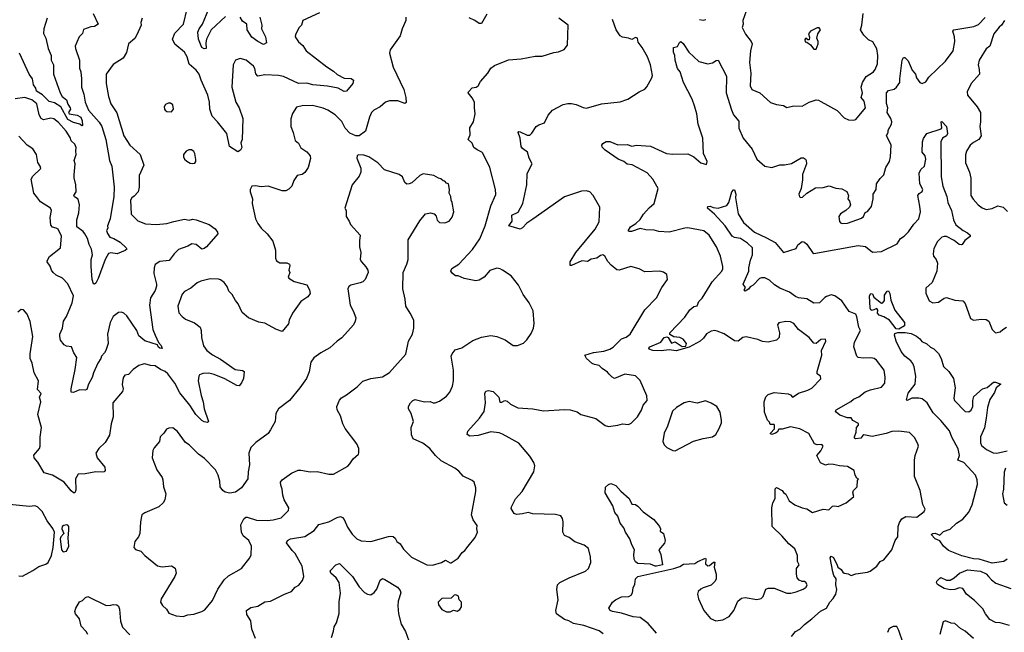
# Model space of a CAD drawing. Extents: x 1690054 to 1842981, y 782881 to 914114.
# Tile 483 of 656: x 1801122 to 1809570, y 824807 to 830062. Entities that reach past the tile are written whole.
import ezdxf

# ---------------------------------------------------------------- set-up
doc = ezdxf.new("R2010")
doc.units = 0

msp = doc.modelspace()

# ---------------------------------------------------------------- linework, layer by layer
at = {"layer": '0CON10XD'}
for points in [[(1803695, 830122.5), (1803552.5, 830055), (1803540, 830015), (1803520, 829995), (1803488, 829935), (1803486, 829915), (1803515, 829874), (1803551.7, 829841.7), (1803578.8, 829795), (1803757.6, 829657.6), (1803815, 829620.8), (1803845, 829592.5), (1803905, 829560.9), (1803966.7, 829556.7), (1803986.7, 829545), (1803980.8, 829515), (1803925, 829450), (1803905, 829445.8), (1803855, 829475.7), (1803763.2, 829493.2), (1803637.6, 829502.4), (1803585, 829517.6), (1803515, 829516), (1803385, 829575.9), (1803343.3, 829585), (1803225, 829589.1), (1803165, 829578), (1803147.4, 829597.4), (1803140.6, 829645), (1803128, 829665), (1803065, 829715.7), (1803015, 829730), (1802974.2, 829715.8), (1802954.2, 829675), (1802941.1, 829485), (1802977.5, 829355), (1803004.3, 829305), (1803035.7, 829215), (1803030, 829035), (1803020, 829005), (1803027, 828967), (1803015.9, 828944.1), (1802995, 828930), (1802922.5, 828975), (1802898, 829085), (1802820, 829185), (1802772.5, 829235), (1802753.3, 829295), (1802750, 829355), (1802736.1, 829415), (1802678.8, 829545), (1802662.9, 829595), (1802635, 829630), (1802575, 829680), (1802558.9, 829745), (1802537.1, 829785), (1802453, 829853), (1802433.8, 829895), (1802454.4, 829945.6), (1802526.9, 830025), (1802558, 830155)], [(1802888.8, 830091.2), (1802763.8, 829975), (1802723.5, 829895), (1802718.6, 829865), (1802722.5, 829815), (1802705, 829812), (1802684.2, 829825), (1802655.6, 829895), (1802651.5, 829955), (1802661.8, 829985), (1802691.8, 830025), (1802743.6, 830155)], [(1807354.3, 830135), (1807325.7, 830055), (1807330, 830025), (1807320, 829995), (1807348.3, 829938.3), (1807398, 829875), (1807407.1, 829855), (1807392.7, 829795), (1807382.5, 829695), (1807394.4, 829605), (1807389.4, 829495), (1807404.5, 829464.5), (1807473.3, 829435), (1807565, 829352), (1807615, 829335.8), (1807675, 829326.2), (1807705, 829310), (1807765, 829324), (1807835, 829321.2), (1807895, 829356.2), (1807955, 829374), (1807975, 829372.5), (1807995, 829361.2), (1808135, 829283.3), (1808195, 829221.2), (1808233.9, 829203.9), (1808275, 829200), (1808295, 829206.7), (1808377.5, 829305), (1808366.7, 829365), (1808342.9, 829395), (1808353.3, 829435), (1808341.2, 829485), (1808354, 829525), (1808384.4, 829575), (1808447.1, 829615), (1808462.2, 829635), (1808481.2, 829685), (1808485.3, 829755), (1808475, 829811.2), (1808441.7, 829871.7), (1808405, 829890), (1808365, 829928.8), (1808335.8, 829975), (1808346.9, 830015), (1808358.9, 830115)], [(1801752, 830115), (1801796.2, 830025), (1801765, 830004), (1801732.5, 830002.5), (1801670.9, 829979.1), (1801660, 829945), (1801632.9, 829915), (1801611.5, 829868.5), (1801599.4, 829835), (1801600, 829815), (1801634.6, 829715), (1801635.4, 829645.4), (1801647.9, 829615), (1801653.1, 829555), (1801653.8, 829485), (1801673.1, 829425), (1801684.6, 829355), (1801713.8, 829285), (1801805, 829182.9), (1801827.1, 829145), (1801861.4, 829035), (1801893.3, 828855), (1801913.8, 828805), (1801932.6, 828625), (1801929.1, 828545), (1801898.9, 828355), (1801876.9, 828295), (1801877.5, 828275), (1801866.8, 828255), (1801875, 828227.9), (1801895, 828196.6), (1801931.1, 828185), (1801982.9, 828155), (1802036.2, 828105), (1802040, 828095), (1802027.9, 828082.1), (1801957.5, 828055), (1801905, 828061.8), (1801884, 828056), (1801856.2, 828005), (1801796.7, 827843.3), (1801775, 827803.3), (1801765, 827792.5), (1801755, 827797.5), (1801742.7, 827835), (1801734.4, 827945), (1801734.3, 828005), (1801746, 828045), (1801736.9, 828095), (1801717.5, 828135), (1801703.6, 828185), (1801682.3, 828225), (1801665.9, 828245), (1801613.4, 828285), (1801611.2, 828345), (1801628.9, 828405), (1801634.6, 828475), (1801625, 828522.2), (1801592.5, 828542.5), (1801587.5, 828555), (1801606.9, 828585), (1801604.4, 828645.6), (1801590, 828705), (1801590.5, 828730.5), (1801597.4, 828825), (1801589.4, 828855), (1801607.9, 828905), (1801603.1, 828935), (1801606.4, 828965), (1801593.8, 828993.8), (1801565, 829024), (1801555, 829052.5), (1801521.9, 829105), (1801455, 829179.4), (1801415, 829211.9), (1801388.5, 829218.5), (1801325, 829204.4), (1801306.1, 829216.1), (1801289.6, 829245), (1801269.8, 829339.8), (1801225.3, 829375.3), (1801165, 829394.4), (1801084.6, 829384.6)], [(1804434, 830085), (1804436, 830055), (1804402.5, 829985), (1804385.9, 829924.1), (1804300, 829805), (1804293.8, 829775), (1804326.2, 829655), (1804418.1, 829465), (1804435.9, 829394.1), (1804438.3, 829351.7), (1804425, 829344), (1804365, 829367.5), (1804295, 829367.5), (1804260, 829355), (1804215, 829316), (1804160, 829285), (1804140, 829265), (1804122.5, 829225), (1804089.4, 829105), (1804035, 829065.4), (1804005, 829066.2), (1803955, 829090), (1803915, 829132.2), (1803885, 829188.9), (1803829.2, 829245), (1803765, 829287.1), (1803725, 829304), (1803635, 829326.2), (1803545, 829323.8), (1803497, 829313), (1803462.3, 829257.7), (1803447.7, 829212.3), (1803449.2, 829145), (1803469.2, 829095), (1803485, 829027.5), (1803513, 829003), (1803535, 828964.2), (1803585, 828930), (1803614.4, 828895), (1803618.5, 828871.5), (1803595.8, 828795), (1803568.3, 828751.7), (1803545, 828735.8), (1803503.8, 828725), (1803475, 828682.5), (1803456.7, 828635), (1803431.7, 828608.3), (1803405.6, 828594.4), (1803375, 828594.3), (1803255, 828633.3), (1803195, 828627.5), (1803143.8, 828636.2), (1803112.5, 828635), (1803100, 828605), (1803098.8, 828585), (1803120, 828525), (1803116.7, 828485), (1803144.4, 828354.4), (1803164.3, 828315), (1803194.2, 828275), (1803246.6, 828226.6), (1803295, 828163.3), (1803316.7, 828085), (1803316.1, 828016.1), (1803326.2, 827995), (1803355, 827976), (1803415, 827977.1), (1803438, 827965), (1803441.2, 827955), (1803430, 827915), (1803440, 827895), (1803426.2, 827855), (1803430, 827845), (1803475.7, 827815.7), (1803585, 827786.7), (1803608.8, 827745), (1803613.3, 827715), (1803593.3, 827685), (1803535, 827646.2), (1803464, 827545), (1803434.2, 827485), (1803427, 827453), (1803375, 827386.7), (1803325, 827404), (1803225, 827459.2), (1803175, 827468), (1803084.2, 827504.2), (1803031.2, 827551.2), (1802995.8, 827625), (1802974.6, 827654.6), (1802944.5, 827704.5), (1802915.7, 827735), (1802901.4, 827775), (1802875, 827808), (1802845, 827830.8), (1802826.8, 827836.8), (1802755, 827839.2), (1802675, 827820), (1802645, 827804), (1802589.7, 827760.3), (1802535, 827730), (1802515, 827707.5), (1802480, 827605), (1802488.3, 827548.3), (1802516.1, 827516.1), (1802545, 827494), (1802622.3, 827462.3), (1802670, 827425), (1802680, 827395), (1802682, 827335), (1802699.2, 827265), (1802727.5, 827225), (1802775, 827188.9), (1802845, 827151.4), (1802971.7, 827061.7), (1803034.2, 827054.2), (1803048, 827045), (1803041.1, 826985), (1803025, 826946.2), (1803005, 826921.2), (1802985.8, 826925.8), (1802882.5, 826982.5), (1802789.3, 827019.3), (1802745, 827029.5), (1802692, 827028), (1802665, 827017.1), (1802657.8, 827005), (1802653.4, 826965), (1802677.8, 826837.8), (1802696.4, 826785), (1802703.5, 826725), (1802739.2, 826625), (1802741.2, 826615), (1802732, 826608), (1802705, 826612.2), (1802685, 826622.9), (1802631.9, 826675), (1802581.9, 826755), (1802495, 826862.9), (1802451.9, 826945), (1802393.7, 827023.7), (1802369.4, 827045), (1802330.9, 827060.9), (1802285, 827094.5), (1802245, 827096.4), (1802195, 827111.1), (1802181.1, 827108.9), (1802143.3, 827095), (1802095, 827062.5), (1802055, 827018.8), (1802025, 827012), (1802012.7, 826997.3), (1802007.1, 826975), (1802001.7, 826931.7), (1802010.6, 826895), (1802005, 826874), (1801920.8, 826775), (1801922.9, 826655), (1801906.9, 826595), (1801892, 826498), (1801855.6, 826435), (1801800, 826385), (1801775.8, 826345), (1801787.5, 826305), (1801851.2, 826225), (1801855.9, 826194.1), (1801845.9, 826184.1), (1801829.5, 826180.5), (1801774.3, 826184.3), (1801685, 826167.5), (1801625, 826163.3), (1801601.9, 826125), (1801604.1, 826025.9), (1801595, 826003.3), (1801585, 826003.3), (1801565, 826021.2), (1801504.2, 826095), (1801405, 826155.6), (1801333.3, 826175), (1801276.6, 826266.6), (1801245, 826303.3), (1801243, 826327), (1801292, 826385), (1801299.2, 826405), (1801297.5, 826482.5), (1801308.1, 826565), (1801279.2, 826675), (1801304, 826785), (1801292.5, 826825), (1801307.5, 826855), (1801275, 826890), (1801283.3, 826965), (1801245, 827033.3), (1801228.1, 827115), (1801212.9, 827155), (1801212.9, 827195), (1801235.6, 827345), (1801212.3, 827472.3), (1801185.8, 827535.8), (1801155, 827572.5), (1801135, 827576.7), (1801106.2, 827555)], [(1802172.5, 830075), (1802162.7, 830037.3), (1802164.2, 830015), (1802128.3, 829931.7), (1802108.7, 829901.3), (1802056.2, 829855), (1802037.6, 829782.4), (1802008.8, 829731.2), (1801925, 829678), (1801862.9, 829595), (1801862.9, 829515), (1801883.1, 829405), (1801905, 829340), (1801955, 829263.3), (1802014.5, 829065), (1802067.6, 828987.6), (1802155.5, 828905.5), (1802188.1, 828815), (1802147.1, 828725), (1802147.1, 828625), (1802139.2, 828585), (1802105, 828548), (1802084.2, 828535), (1802072.5, 828515), (1802078.8, 828395), (1802135, 828337.5), (1802201.7, 828311.7), (1802295, 828304.4), (1802385, 828313.3), (1802445, 828330.6), (1802535, 828350), (1802575, 828343.8), (1802605, 828350), (1802635, 828346.2), (1802746.7, 828305), (1802798.7, 828268.7), (1802819.4, 828239.4), (1802822.5, 828225), (1802725.8, 828115), (1802705, 828100.9), (1802683.8, 828095), (1802634.8, 828134.8), (1802600.3, 828139.7), (1802565, 828120.4), (1802485, 828091.4), (1802446.6, 828053.4), (1802403.2, 827996.8), (1802325, 827988.1), (1802285, 827961.2), (1802274.5, 827935), (1802272.1, 827885), (1802297.1, 827795), (1802296.4, 827776.4), (1802285, 827739.2), (1802243, 827677), (1802237.1, 827615), (1802264.3, 827405), (1802285.8, 827355), (1802312, 827292), (1802335, 827268.8), (1802345, 827243.3), (1802323.8, 827245), (1802311.2, 827255), (1802303.6, 827273.6), (1802195, 827307.5), (1802145, 827351.2), (1802128.1, 827395), (1802041.7, 827521.7), (1802015, 827546.2), (1801995, 827553.3), (1801970.5, 827549.5), (1801924.5, 827515.5), (1801899.2, 827465), (1801875.6, 827365), (1801880, 827285), (1801861.4, 827225), (1801850.8, 827205), (1801823, 827177), (1801818.1, 827155), (1801792.2, 827115), (1801755, 827032.5), (1801745, 826992.5), (1801711.2, 826935), (1801698.8, 826891.2), (1801685, 826883.3), (1801635, 826888), (1801585, 826863.8), (1801565, 826867.5), (1801562.5, 826895), (1801598, 827062), (1801613.8, 827165), (1801588, 827205), (1801566.2, 827255), (1801525, 827261.2), (1801505, 827273.3), (1801473, 827313), (1801467.5, 827345), (1801467.5, 827365), (1801488.6, 827415), (1801499.4, 827475), (1801524.5, 827515.5), (1801573.3, 827635), (1801582.9, 827695), (1801535, 827796.2), (1801488.8, 827845), (1801435, 827870), (1801408, 827895), (1801393.8, 827915), (1801385, 827947.5), (1801357.5, 827985), (1801357.5, 827995), (1801378.3, 828031.7), (1801471.2, 828105), (1801480.8, 828205), (1801451.8, 828265), (1801435, 828275.4), (1801405, 828281.4), (1801390, 828300), (1801383.1, 828365), (1801394.3, 828425), (1801385.7, 828445), (1801301.4, 828501.4), (1801266, 828545), (1801244.3, 828575), (1801222, 828695), (1801235, 828721.2), (1801303.3, 828785), (1801298.8, 828805), (1801277.7, 828837.7), (1801266.9, 828905), (1801235, 828954.3), (1801185, 828985.8), (1801113.4, 829063.4)], [(1801359.2, 830075), (1801328.9, 829985), (1801325.6, 829945), (1801347.8, 829905), (1801365.8, 829815), (1801393.1, 829755), (1801392.9, 829715), (1801412.2, 829675), (1801412.2, 829595), (1801469.1, 829435), (1801486.1, 829405), (1801523.6, 829375), (1801536.5, 829336.5), (1801555.5, 829305), (1801558.1, 829295), (1801541.5, 829265), (1801546.3, 829256.3), (1801615, 829243.5), (1801647.9, 829225), (1801658.9, 829195), (1801660, 829155), (1801655, 829152.5), (1801637.5, 829165), (1801585, 829180.5), (1801535, 829207.3), (1801476.1, 829316.1), (1801420.7, 829350.7), (1801375, 829361.1), (1801318.9, 829418.9), (1801265, 829450.4), (1801260.7, 829475), (1801240, 829505), (1801231.8, 829555), (1801204.8, 829594.8), (1801121.5, 829775)], [(1803183.5, 830085), (1803200.5, 830015), (1803198.1, 829985), (1803231.2, 829915), (1803240, 829865), (1803215, 829850), (1803166, 829875), (1803115, 829913.5), (1803074.5, 829975), (1803069.7, 830025), (1803035, 830049.6), (1803014.2, 830084.2)], [(1805263.3, 827915), (1805245, 827926.7), (1805215, 827930.8), (1805155, 827910.8), (1805106.9, 827853.1), (1805063.1, 827826.9), (1805035, 827822.1), (1804935, 827842.5), (1804885, 827865.8), (1804862.5, 827865), (1804835, 827884), (1804820, 827905), (1804830.8, 827929.2), (1804890, 827965), (1805007.4, 828092.6), (1805068.6, 828181.4), (1805115, 828293.3), (1805164, 828465), (1805206.4, 828563.6), (1805204.2, 828605), (1805155.8, 828795), (1805096.8, 828916.8), (1805087.3, 828927.3), (1805046, 828946), (1805018.6, 828965), (1805005, 829004), (1804968.5, 829035), (1804987.3, 829075), (1804984.3, 829135), (1805015.7, 829185), (1805030.8, 829255), (1805022.7, 829305), (1805023.8, 829353.8), (1805005, 829391.2), (1804970, 829435), (1804973.3, 829445), (1805005, 829479.2), (1805037.1, 829482.9), (1805055, 829494.3), (1805077, 829533), (1805139.2, 829605), (1805165, 829646.2), (1805195, 829670), (1805315, 829718), (1805423.6, 829726.4), (1805545, 829750), (1805605, 829750), (1805705, 829782.5), (1805745, 829786.7), (1805793.6, 829806.4), (1805822.5, 829845), (1805827.5, 830015), (1805747.5, 830075)], [(1805961.2, 824865), (1805873.6, 824883.6), (1805833.8, 824905), (1805795, 824916.4), (1805728.6, 824965), (1805723.1, 824995), (1805743.1, 825085), (1805731.4, 825175), (1805735.8, 825215), (1805755, 825234.4), (1805835, 825276), (1805977.7, 825332.3), (1806002.5, 825355), (1806023.3, 825405), (1806020, 825455), (1806003.3, 825525), (1805965.9, 825555.9), (1805885, 825583.8), (1805835, 825620), (1805795, 825637.5), (1805783.3, 825665), (1805786.2, 825755), (1805778.8, 825785), (1805765, 825806.2), (1805718.8, 825818.8), (1805525, 825824.2), (1805485, 825836), (1805435, 825823.1), (1805385, 825818.8), (1805365, 825827.5), (1805338.3, 825868.3), (1805340.8, 825885), (1805375, 825952), (1805434.5, 826015.5), (1805532, 826185), (1805541.9, 826235), (1805534.2, 826265), (1805499.1, 826319.1), (1805405, 826428.6), (1805265, 826507.1), (1805235, 826517.5), (1805165, 826527.5), (1805055, 826495.6), (1804985, 826490), (1804962.5, 826505), (1804967, 826533), (1805065.6, 826644.4), (1805107.3, 826702.7), (1805117.5, 826775), (1805112, 826855), (1805122.5, 826875), (1805145, 826881.2), (1805185, 826874), (1805234.2, 826825), (1805242.1, 826782.1), (1805258.3, 826781.7), (1805285, 826796), (1805305, 826790), (1805333.8, 826765), (1805395, 826733.3), (1805525, 826724), (1805615, 826708), (1805795, 826719.2), (1805845, 826715.8), (1805905, 826700), (1805935.9, 826675.9), (1806065, 826642), (1806145, 826580), (1806175, 826572), (1806255, 826583.8), (1806295, 826596.2), (1806345, 826588.6), (1806369.4, 826600.6), (1806423.8, 826655), (1806457.1, 826712.9), (1806472, 826755), (1806506.2, 826795), (1806503.3, 826835), (1806445, 826966.7), (1806405, 827007.5), (1806315, 827022.2), (1806225, 826985.7), (1806205.5, 826995.5), (1806180.6, 827020.6), (1806165, 827040), (1806119.4, 827069.4), (1806095, 827096.7), (1806055, 827103.8), (1806035, 827113.8), (1805986, 827155), (1805970, 827185), (1806045, 827207.8), (1806135, 827220), (1806185, 827235.6), (1806215, 827254.3), (1806286, 827325), (1806325, 827339.1), (1806359.4, 827365), (1806486, 827575), (1806584.3, 827675.7), (1806631.2, 827765), (1806680, 827835), (1806675, 827877.5), (1806645.9, 827895.9), (1806615, 827906), (1806485, 827900), (1806435.8, 827925.8), (1806366.6, 827946.6), (1806266.7, 827915), (1806245, 827918), (1806195.6, 827955.6), (1806168.3, 827988.3), (1806141.4, 828035), (1806125, 828044.4), (1806105, 828039.6), (1806075, 828017.7), (1806025, 828007.4), (1805995, 827988.7), (1805945, 827993.3), (1805855, 827954), (1805843.8, 827955), (1805845.7, 827985), (1805893.3, 828065), (1806059.2, 828265), (1806092.3, 828327.7), (1806100, 828455), (1806043.3, 828555), (1806015, 828586.7), (1805983.6, 828593.6), (1805943, 828593), (1805797, 828543), (1805525, 828351.4), (1805473.8, 828316.2), (1805435, 828276), (1805415, 828266), (1805317.5, 828295), (1805346.2, 828335), (1805345.8, 828385), (1805398.2, 828411.8), (1805438.9, 828485), (1805474.4, 828645), (1805475.7, 828744.3), (1805520, 828825), (1805494, 828875), (1805478.8, 828925), (1805435, 828957.5), (1805423.1, 828975), (1805416.8, 829046.8), (1805397.5, 829095), (1805405, 829102.5), (1805415, 829100.8), (1805475, 829070.9), (1805497.5, 829072.5), (1805515, 829087.9), (1805553.7, 829146.3), (1805575, 829160.8), (1805625, 829178.5), (1805656.8, 829243.2), (1805693.3, 829285), (1805786.2, 829333.8), (1805825, 829344.5), (1805856.7, 829343.3), (1805895, 829334.5), (1805955, 829308.6), (1805985, 829304.2), (1806115, 829340.8), (1806275, 829358.8), (1806338.3, 829381.7), (1806437.5, 829445), (1806485, 829466.7), (1806503.6, 829486.4), (1806545.9, 829564.1), (1806551.2, 829585), (1806534.1, 829674.1), (1806508, 829745), (1806463.8, 829825), (1806429.3, 829869.3), (1806423.8, 829905), (1806405, 829909.4), (1806375, 829893.3), (1806345.4, 829905.4), (1806293, 829913), (1806275, 829923.8), (1806239.6, 829975), (1806209.4, 830065)], [(1805128.7, 830111.3), (1805085, 830029.2), (1805065, 830030), (1805025.7, 830055.7), (1804977.3, 830077.3)], [(1806940, 825415), (1807005, 825442.5), (1807010, 825435), (1807006.9, 825395), (1807025, 825378.5), (1807039.2, 825380.8), (1807075, 825408.8), (1807085, 825410), (1807080, 825365), (1807096.7, 825305), (1807096.4, 825266.4), (1807090, 825245), (1807055, 825211.2), (1806985, 825188.8), (1806965, 825176.2), (1806943, 825157), (1806938, 825135), (1806946, 825095), (1806992, 824995), (1807050, 824925), (1807095, 824906.2), (1807155, 824914), (1807208.3, 824941.7), (1807248, 824995), (1807284.2, 825075.8), (1807315, 825101.2), (1807345, 825105.8), (1807445, 825088), (1807483.9, 825096.1), (1807501.2, 825115), (1807525, 825177.5), (1807545, 825186.7), (1807595, 825186.7), (1807705, 825143.8), (1807737.7, 825142.3), (1807785, 825153.8), (1807845, 825176.2), (1807870, 825195), (1807877.5, 825215), (1807867.5, 825235), (1807855, 825242.5), (1807835, 825243.3), (1807810, 825255), (1807793.3, 825275), (1807786.4, 825306.4), (1807786.2, 825355), (1807809.2, 825385), (1807794.2, 825414.2), (1807794.3, 825465), (1807772.7, 825522.7), (1807720.8, 825565), (1807662.6, 825632.6), (1807577.5, 825715), (1807574.2, 825875), (1807585, 825917.5), (1807604.3, 825955), (1807605, 826037.5), (1807615, 826048.8), (1807663.9, 826023.9), (1807676.1, 826006.1), (1807695, 825993.3), (1807723.8, 825933.8), (1807771.1, 825901.1), (1807834.6, 825874.6), (1807875, 825865.5), (1807925, 825835.7), (1808015, 825863.8), (1808065, 825856.7), (1808095, 825888.8), (1808115, 825893.3), (1808145, 825887.5), (1808212.7, 825917.3), (1808278.3, 825971.7), (1808271.2, 826005), (1808276.2, 826025), (1808306.9, 826055), (1808310.7, 826109.3), (1808320, 826125), (1808305, 826130), (1808290, 826155), (1808282, 826195), (1808225, 826228.8), (1808155, 826234.2), (1808105, 826247.5), (1808065, 826248.6), (1808035, 826240.8), (1807991.2, 826261.2), (1807962.5, 826325), (1807995.3, 826364.7), (1808015.5, 826405), (1808005, 826417.8), (1807965, 826416), (1807942.5, 826425), (1807893, 826513), (1807814.1, 826554.1), (1807735, 826568.8), (1807665, 826551.2), (1807635, 826550), (1807620, 826525), (1807605.7, 826514.3), (1807575, 826504), (1807565, 826510), (1807563.9, 826516.1), (1807597.5, 826552.5), (1807599.2, 826585), (1807595, 826591.2), (1807560.7, 826590.7), (1807555, 826610), (1807538.3, 826628.3), (1807513.3, 826695), (1807510, 826785), (1807523.9, 826826.1), (1807545, 826846.7), (1807595, 826863.8), (1807715, 826852), (1807735.7, 826845.7), (1807753.6, 826823.6), (1807767.5, 826832.5), (1807805, 826857.5), (1807885, 826883.1), (1807918.9, 826901.1), (1807995, 826982.5), (1807992.5, 827005), (1807964.2, 827024.2), (1807964.2, 827045), (1808004.3, 827185), (1808002.5, 827225), (1808038.9, 827305), (1808035, 827321.2), (1807995, 827318.1), (1807956.7, 827285), (1807935, 827287.1), (1807896, 827336), (1807805, 827406.2), (1807762.5, 827455), (1807735, 827470), (1807695, 827472.5), (1807635, 827462.5), (1807623.8, 827445), (1807640, 827375), (1807636.7, 827335), (1807615, 827314), (1807545, 827296.9), (1807495, 827301.5), (1807455, 827318.2), (1807355, 827341.8), (1807326.7, 827335), (1807285, 827306.2), (1807255, 827308), (1807165, 827368.6), (1807105, 827390.6), (1807085, 827397.1), (1807055, 827391.9), (1807013.3, 827366.7), (1806989.3, 827330.7), (1806960, 827305), (1806865, 827254.3), (1806755, 827222.5), (1806695, 827230.8), (1806625, 827222.2), (1806555, 827225.8), (1806523.3, 827235), (1806520, 827245), (1806528.8, 827255), (1806622.4, 827297.6), (1806651.4, 827335), (1806675, 827342.9), (1806687, 827337), (1806715, 827287.5), (1806745, 827300), (1806805, 827260), (1806838.3, 827261.7), (1806844, 827285), (1806815, 827321.2), (1806785, 827336.7), (1806735, 827342), (1806701.4, 827361.4), (1806700, 827375), (1806828.7, 827511.3), (1806872.5, 827575), (1806905, 827601.4), (1806935, 827606.7), (1806948.1, 827645), (1806978.2, 827675), (1807045, 827784), (1807063.6, 827815), (1807147.1, 827905), (1807155.7, 827925), (1807155.8, 827945), (1807134, 828035), (1807101.2, 828115), (1807036.7, 828215), (1806990.7, 828250.7), (1806855, 828276.2), (1806830, 828275), (1806695, 828240), (1806605, 828245.5), (1806565, 828256.9), (1806495, 828260), (1806445, 828272.5), (1806372.5, 828245), (1806350, 828245), (1806342, 828252), (1806362.5, 828285), (1806406.9, 828313.1), (1806445, 828349.2), (1806475, 828393.8), (1806522.6, 828447.4), (1806566, 828485), (1806598.8, 828615), (1806555, 828693.3), (1806505, 828748), (1806376.9, 828816.9), (1806335, 828823.3), (1806305.5, 828845.5), (1806257.5, 828865), (1806143.9, 828943.9), (1806118.3, 828968.3), (1806117.5, 828985), (1806125, 829000), (1806155, 829016.7), (1806185, 829016.7), (1806255, 828989.2), (1806335, 828992.2), (1806375, 828977.8), (1806415, 828985.8), (1806535, 828976.2), (1806672.5, 828915), (1806725, 828908.9), (1806855, 828911.4), (1806905.5, 828885.5), (1806965, 828834), (1807015, 828820), (1807020, 828845), (1806989.4, 828915), (1806982.5, 829045), (1806943.1, 829165), (1806931.5, 829255), (1806911.5, 829325), (1806891.1, 829381.1), (1806817.5, 829525), (1806790, 829615), (1806765.4, 829645), (1806746.4, 829715), (1806742.9, 829755), (1806730.9, 829785), (1806732.5, 829825), (1806765, 829832.5), (1806781.7, 829868.3), (1806793.3, 829876.7), (1806815, 829858), (1806862.7, 829782.7), (1806948.8, 829705), (1807025, 829684), (1807067.3, 829692.7), (1807096.4, 829713.6), (1807115.8, 829715.8), (1807186.8, 829576.8), (1807183.3, 829435), (1807228.9, 829288.9), (1807247.4, 829247.4), (1807291.4, 829191.4), (1807292.2, 829132.2), (1807327.8, 829045), (1807405, 828951.2), (1807445, 828866.2), (1807515, 828806.7), (1807575.8, 828794.2), (1807645, 828818), (1807685, 828818.1), (1807745, 828829.4), (1807826.1, 828876.1), (1807847.5, 828877.5), (1807863.3, 828865), (1807870, 828855), (1807871.2, 828825), (1807838, 828735), (1807838.3, 828688.3), (1807826.2, 828615), (1807805.7, 828565), (1807812, 828542), (1807825, 828536.7), (1807839.5, 828540.5), (1807875, 828574), (1807950.7, 828619.3), (1808015, 828624.2), (1808067.3, 828637.3), (1808125, 828618), (1808175, 828612.5), (1808217.9, 828587.9), (1808231.4, 828555), (1808226.7, 828525), (1808242.5, 828505), (1808250, 828475), (1808240, 828455), (1808210, 828425), (1808165, 828398), (1808150.6, 828375), (1808155, 828332.5), (1808165, 828320), (1808180, 828315), (1808225, 828316), (1808345, 828358.8), (1808361.2, 828375), (1808375, 828407.5), (1808395, 828417.5), (1808429.5, 828460.5), (1808443.3, 828525), (1808444, 828565), (1808468.8, 828605), (1808474, 828655), (1808505, 828700), (1808537, 828733), (1808552.9, 828795), (1808585.7, 828845), (1808591.9, 828885), (1808598.6, 828985), (1808559.7, 829070.3), (1808572.7, 829095), (1808574.5, 829115), (1808601.5, 829165), (1808604.4, 829185), (1808595.6, 829215), (1808563.8, 829265), (1808570, 829305), (1808558.8, 829345), (1808558.9, 829435), (1808575, 829456.4), (1808625, 829466.2), (1808645, 829482.7), (1808672.3, 829525), (1808674.5, 829555), (1808691.9, 829715), (1808705, 829738.8), (1808715, 829738.8), (1808745, 829708.8), (1808779.7, 829629.7), (1808808, 829595), (1808816, 829565), (1808845, 829523.3), (1808865.7, 829514.3), (1808895, 829528.8), (1808920.9, 829569.1), (1809065, 829705.7), (1809130, 829795), (1809144.5, 829875), (1809143.3, 829915), (1809128.1, 829965), (1809137.5, 829975), (1809307, 830003), (1809347.4, 830022.6), (1809405, 830081.1)], [(1806955, 830062.9), (1806985, 830058.6), (1807010, 830065)], [(1809570.8, 830055), (1809545.6, 830015), (1809525, 829997.5), (1809478.3, 829941.7), (1809444.4, 829835.6), (1809415, 829811.2), (1809353.8, 829716.2), (1809344.5, 829675), (1809354.4, 829635), (1809355.8, 829595), (1809285, 829514), (1809250.8, 829445), (1809254.5, 829414.5), (1809337.5, 829315), (1809365.8, 829265), (1809365.6, 829185), (1809358.8, 829145), (1809371.4, 829065), (1809351.2, 829035), (1809305, 829010), (1809277.1, 828985), (1809245.6, 828935), (1809236.6, 828903.4), (1809235.7, 828835), (1809270, 828755), (1809283.6, 828703.6), (1809283.1, 828555), (1809302.4, 828522.4), (1809345.4, 828475.4), (1809379.1, 828449.1), (1809414.3, 828434.3), (1809465, 828442), (1809515, 828466.2), (1809560, 828455), (1809598.3, 828418.3)], [(1807955, 829810), (1807971.2, 829855), (1807971.2, 829875), (1807960, 829905), (1807970, 829940), (1807991.2, 829975), (1807981.7, 829991.7), (1807965, 829992.5), (1807907, 829963), (1807888.3, 829941.7), (1807897, 829913), (1807895, 829890), (1807885, 829890), (1807875, 829900), (1807865, 829900), (1807858.3, 829891.7), (1807861.7, 829871.7), (1807875, 829870), (1807906.4, 829846.4), (1807935, 829810), (1807955, 829810)], [(1802425, 829273.3), (1802442.5, 829295), (1802435, 829332.5), (1802415, 829346.7), (1802395, 829347.5), (1802373.6, 829336.4), (1802362.5, 829315), (1802363.3, 829295), (1802370, 829285), (1802385, 829274), (1802425, 829273.3)], [(1807745, 824772.7), (1807778.6, 824815), (1807815, 824835.7), (1807854.4, 824875), (1807918.1, 824921.9), (1807991.9, 824988.1), (1808044.4, 825015), (1808072.1, 825065), (1808101.5, 825098.5), (1808123.1, 825135), (1808131.5, 825175), (1808123.8, 825215), (1808127.8, 825265), (1808108.4, 825295), (1808099.2, 825325), (1808074.5, 825445), (1808085, 825461.4), (1808105, 825449.4), (1808134.6, 825384.6), (1808140.4, 825365), (1808171.1, 825345), (1808185, 825322.5), (1808196.7, 825315), (1808229.7, 825309.7), (1808255, 825293.5), (1808295, 825308.6), (1808395, 825322.2), (1808417.4, 825332.6), (1808474.5, 825375.5), (1808505, 825414.2), (1808535, 825430), (1808605.7, 825515), (1808634.3, 825595), (1808656.4, 825625), (1808658.2, 825715), (1808670.3, 825749.7), (1808690.5, 825779.5), (1808725, 825800), (1808820, 825795), (1808882.5, 825845), (1808891.2, 825865), (1808870, 825905), (1808847.5, 826025), (1808800, 826145), (1808798.6, 826285), (1808804.2, 826325), (1808833.8, 826405), (1808828.8, 826425), (1808798.6, 826478.6), (1808755, 826521.2), (1808665, 826534.2), (1808605, 826528.6), (1808555, 826511.4), (1808436.1, 826486.1), (1808365, 826500), (1808355, 826496.7), (1808338.5, 826471.5), (1808295, 826466.2), (1808285, 826472.5), (1808284, 826485), (1808298, 826525), (1808301.9, 826565), (1808318, 826585), (1808318.8, 826598.8), (1808268.6, 826625), (1808255, 826646.7), (1808225, 826647.5), (1808159.8, 826669.8), (1808126.9, 826695), (1808120.8, 826705), (1808126.2, 826715), (1808253.4, 826786.6), (1808275, 826807.3), (1808321.6, 826828.4), (1808375, 826870), (1808422, 826888), (1808515, 826910.6), (1808544, 826945), (1808548, 826995), (1808538, 827055), (1808472.7, 827142.7), (1808452.5, 827155), (1808425, 827160.8), (1808357.9, 827157.9), (1808315.8, 827165.8), (1808303.8, 827175), (1808277.5, 827255), (1808285.6, 827295), (1808335.4, 827395), (1808321.2, 827425), (1808304.6, 827515), (1808295, 827535.6), (1808239.1, 827559.1), (1808175, 827649.5), (1808115, 827694.6), (1808085, 827701.1), (1808043.1, 827686.9), (1808029.8, 827680.2), (1807985, 827632.9), (1807935, 827630), (1807875, 827666.8), (1807805, 827677.7), (1807778, 827688), (1807725.6, 827725), (1807645, 827760.6), (1807599.3, 827789.3), (1807555, 827829.5), (1807515, 827847.5), (1807485, 827849.4), (1807467.9, 827842.1), (1807415.4, 827784.6), (1807389.4, 827770.6), (1807375, 827751.2), (1807345, 827733.3), (1807337.5, 827745), (1807349.2, 827765), (1807330, 827795), (1807377.3, 827905), (1807377.5, 827935), (1807391.7, 827998.3), (1807410, 828045), (1807408.8, 828105), (1807366.4, 828146.4), (1807305.2, 828185.2), (1807255, 828193.3), (1807235, 828204.7), (1807174.8, 828294.8), (1807084.6, 828394.6), (1807024, 828445), (1807025, 828460), (1807045, 828463.3), (1807071.5, 828451.5), (1807115, 828445.6), (1807190, 828470), (1807205.8, 828494.2), (1807232, 828585), (1807245, 828602.5), (1807255, 828602.5), (1807265.8, 828565.8), (1807262, 828535), (1807285.9, 828395.9), (1807331.9, 828321.9), (1807425, 828240), (1807528.7, 828191.3), (1807605, 828152.5), (1807675, 828066.2), (1807785, 828100.8), (1807798.8, 828131.2), (1807835, 828158.8), (1807855, 828153.8), (1807875.7, 828135.7), (1807924.4, 828064.4), (1807935, 828057.5), (1808315, 828126.7), (1808377.8, 828117.8), (1808438.6, 828068.6), (1808515, 828074.6), (1808650, 828140), (1808678.6, 828185), (1808710, 828205), (1808748.1, 828241.9), (1808792.7, 828307.3), (1808836.7, 828353.3), (1808850.3, 828415), (1808843.8, 828463.8), (1808828.2, 828555), (1808837.8, 828572.2), (1808865, 828590), (1808870.5, 828605), (1808845.8, 828655), (1808838.5, 828745), (1808852, 828778), (1808885.3, 828805), (1808895.9, 828865), (1808890.4, 828895), (1808865.8, 828925), (1808867.5, 829015), (1808877.3, 829042.7), (1808905, 829086.2), (1809027.5, 829125), (1809032.5, 829135), (1809027.5, 829185), (1809035, 829190), (1809072.5, 829145), (1809080.8, 829085), (1809075, 829066.9), (1809038.6, 829045), (1809025.7, 829015), (1809026.7, 828715), (1809042.2, 828635), (1809077.5, 828545), (1809084.5, 828495), (1809117.3, 828425), (1809134.5, 828345), (1809155, 828304), (1809216.2, 828255), (1809255, 828234.2), (1809275.8, 828215), (1809277.7, 828202.3), (1809231.1, 828168.9), (1809207.1, 828132.9), (1809199.7, 828130.3), (1809182, 828135), (1809138.1, 828168.1), (1809075, 828201.9), (1809055, 828203.1), (1809035, 828195.6), (1808995, 828160), (1808965, 828100), (1808958.5, 828055), (1808963.1, 828035), (1808985.4, 828005.4), (1808995.7, 827975), (1808990.8, 827905), (1808950.9, 827809.1), (1808895, 827760), (1808895, 827716.7), (1808925, 827652), (1808955, 827633.8), (1809005, 827638.8), (1809055, 827673.8), (1809075, 827680), (1809145.7, 827655.7), (1809215, 827650), (1809235, 827627.5), (1809278.3, 827498.3), (1809305, 827484), (1809375, 827492.9), (1809415, 827490.8), (1809437, 827477), (1809466.7, 827405), (1809495, 827377.5), (1809535, 827383.8), (1809556, 827405), (1809588.6, 827425)], [(1802525, 824944.2), (1802565, 824956.9), (1802616.8, 824963.2), (1802685, 824986.2), (1802709.5, 825000.5), (1802775, 825080), (1802823, 825177), (1802875, 825256.2), (1802915, 825290.8), (1803025, 825353.3), (1803096.2, 825445), (1803107.7, 825472.3), (1803111.2, 825545), (1803088.1, 825595), (1803040, 825635), (1803025.8, 825665), (1803019.7, 825730.3), (1803045, 825780), (1803062.5, 825795), (1803075, 825796.2), (1803155, 825769.4), (1803245, 825767.5), (1803297.2, 825772.8), (1803365, 825788.6), (1803427.9, 825852.1), (1803432, 825875), (1803391.4, 825945), (1803378.6, 825985), (1803374.2, 826034.2), (1803361.2, 826068.8), (1803358.8, 826095), (1803374.2, 826115.8), (1803455, 826173.3), (1803512.7, 826197.3), (1803535, 826199.2), (1803615, 826183.8), (1803675, 826186), (1803774.2, 826164.2), (1803815, 826164), (1803936.1, 826233.9), (1803955, 826252.5), (1803983.3, 826296.7), (1804027.5, 826335), (1804033, 826347), (1804033, 826383), (1804013.3, 826425), (1803914.5, 826554.5), (1803894.3, 826595), (1803874.3, 826665), (1803845.7, 826715.7), (1803843.8, 826745), (1803865, 826800), (1803881.7, 826818.3), (1803926.1, 826843.9), (1804016.4, 826913.6), (1804065, 826962.5), (1804134.3, 826985.7), (1804235, 826998.8), (1804294.2, 827035.8), (1804435.9, 827194.1), (1804458.8, 827305), (1804492.5, 827365), (1804502.5, 827415), (1804502.5, 827485), (1804473.3, 827545), (1804433.8, 827605), (1804428, 827665), (1804408.8, 827755), (1804412.9, 827895), (1804444.2, 827965), (1804454, 828005), (1804456, 828175), (1804555, 828337.5), (1804604.1, 828395.9), (1804646.4, 828406.4), (1804678.3, 828398.3), (1804695, 828377.5), (1804705, 828343.3), (1804725, 828323.8), (1804770.7, 828319.3), (1804805.8, 828334.2), (1804832.7, 828367.3), (1804846, 828415), (1804833.3, 828493.3), (1804823.6, 828513.6), (1804822.5, 828545), (1804807.5, 828575), (1804810, 828605), (1804800, 828655), (1804785, 828660), (1804768.3, 828678.3), (1804755, 828680), (1804735, 828697.5), (1804715, 828702.5), (1804676, 828726), (1804585, 828740), (1804555, 828726.7), (1804485.8, 828664.2), (1804465, 828653.3), (1804445, 828652.5), (1804427.5, 828665), (1804406.7, 828715), (1804377.5, 828735), (1804253.4, 828773.4), (1804195.5, 828835.5), (1804117.2, 828887.2), (1804075, 828901.4), (1804025, 828903.3), (1804016.7, 828895), (1804013.8, 828875), (1804048.3, 828788.3), (1804049.2, 828755), (1804035, 828720), (1803976, 828645), (1803912.5, 828445), (1803922.5, 828425), (1803922.5, 828375), (1803950, 828335), (1803961.2, 828305), (1804042.5, 828215), (1804036.2, 828165), (1804037.5, 828115), (1804049.2, 828065), (1804044, 828005), (1804053.8, 827985), (1804091.7, 827941.7), (1804108.8, 827915), (1804111.2, 827895), (1804086.7, 827835), (1804066.7, 827815), (1804044.3, 827805.7), (1803962.5, 827785), (1803945, 827772.5), (1803938.8, 827755), (1803956, 827615), (1803983.8, 827565), (1804005.8, 827505.8), (1804000.8, 827475), (1803985.7, 827444.3), (1803887.3, 827332.7), (1803845, 827306.2), (1803781.7, 827248.3), (1803705, 827205.8), (1803645, 827162.5), (1803620.8, 827125), (1803605, 827042.5), (1803582.5, 826985), (1803526.8, 826903.2), (1803436, 826795), (1803342.5, 826725), (1803319.2, 826685), (1803312.9, 826615), (1803274.6, 826545.4), (1803255, 826514.2), (1803148.8, 826435), (1803105, 826392.5), (1803089.2, 826345), (1803094.3, 826245), (1803082.5, 826185), (1803079.2, 826125), (1803024.2, 826045.8), (1802975, 826008.8), (1802925, 826000), (1802885, 826010), (1802865, 826023.3), (1802842, 826055), (1802840, 826105), (1802826, 826155), (1802802.2, 826202.2), (1802708.3, 826298.3), (1802656.7, 826335), (1802575, 826416.7), (1802545.8, 826435.8), (1802475, 826530), (1802435, 826561.2), (1802401.7, 826558.3), (1802380.7, 826549.3), (1802360, 826515), (1802327.5, 826485), (1802321.2, 826445), (1802275, 826390), (1802264.2, 826365.8), (1802258.8, 826305), (1802297.5, 826202.5), (1802343.3, 826135), (1802350, 826115), (1802356.7, 826055), (1802376.2, 825995), (1802368, 825945), (1802353, 825917), (1802316.7, 825885), (1802197, 825833), (1802171.2, 825815), (1802157.5, 825755), (1802154.1, 825655.9), (1802142.3, 825627.7), (1802110, 825585), (1802102.5, 825535), (1802116.4, 825516.4), (1802162.3, 825502.3), (1802196.7, 825465), (1802305, 825378.8), (1802345, 825368), (1802425, 825376.2), (1802455, 825357.5), (1802463.8, 825315), (1802454, 825285), (1802335, 825093.3), (1802330.8, 825065), (1802347.1, 825037.1), (1802382.5, 825005), (1802401.7, 824971.7), (1802465, 824948), (1802525, 824944.2)], [(1802605, 828827.5), (1802625, 828832.5), (1802632.5, 828845), (1802633, 828863), (1802626, 828915), (1802615, 828932.5), (1802595, 828946.7), (1802573.6, 828946.4), (1802550, 828935), (1802527.5, 828905), (1802527.5, 828885), (1802537.5, 828865), (1802555, 828847.5), (1802585, 828832.5), (1802605, 828827.5)], [(1803144.6, 824754.6), (1803113.5, 824835), (1803105, 824906.7), (1803070.9, 824960.9), (1803068, 824995), (1803105, 825020.6), (1803165, 825032.9), (1803225, 825067.5), (1803274.3, 825075.7), (1803394.4, 825135.6), (1803455, 825158.8), (1803486.7, 825195), (1803517.7, 825212.3), (1803548.3, 825251.7), (1803558.8, 825285), (1803545.7, 825375), (1803485, 825484), (1803458.7, 825508.7), (1803412, 825575), (1803421.2, 825595), (1803445, 825609.2), (1803569.4, 825630.6), (1803648.3, 825681.7), (1803687.9, 825732.1), (1803775, 825754.4), (1803846.4, 825793.6), (1803875, 825801.4), (1803891.7, 825791.7), (1803905, 825774), (1803935, 825708.8), (1803975, 825648.8), (1804015, 825608.8), (1804052.3, 825592.3), (1804135, 825586.2), (1804285, 825628), (1804305, 825632), (1804325, 825628), (1804343.8, 825615), (1804356.7, 825585), (1804385, 825567.5), (1804415, 825520), (1804482.7, 825452.7), (1804615, 825386.7), (1804665, 825382.5), (1804740, 825405), (1804775, 825426.7), (1804815, 825402.5), (1804825, 825402.5), (1804885, 825442.5), (1804918.3, 825491.7), (1804941.2, 825508.8), (1804970, 825545), (1805028.8, 825621.2), (1805050, 825665), (1805043.8, 825695), (1805046.7, 825725), (1805013.2, 825773.2), (1804997.5, 825815), (1805036, 826015), (1805036.1, 826046.1), (1805020, 826095), (1805005, 826108.8), (1804925.9, 826145.9), (1804889.7, 826189.7), (1804855, 826216), (1804738.7, 826278.7), (1804689.2, 826325), (1804641.2, 826385), (1804580.3, 826430.3), (1804497.3, 826467.3), (1804482.5, 826502.5), (1804481.5, 826565), (1804500, 826615), (1804479.6, 826685), (1804458.5, 826725), (1804458.9, 826745), (1804475.5, 826774.5), (1804495, 826796), (1804515, 826804.2), (1804594.2, 826784.2), (1804645, 826786.9), (1804670, 826775), (1804687.5, 826775), (1804725, 826788.8), (1804785, 826833.8), (1804811.9, 826868.1), (1804835, 826920), (1804843.5, 826965), (1804843.5, 827055), (1804824.4, 827175), (1804833, 827197), (1804859.3, 827230.7), (1804915, 827248.8), (1805010.5, 827309.5), (1805085, 827338), (1805165, 827354), (1805215, 827344), (1805287.5, 827315), (1805355, 827267.5), (1805393, 827267), (1805445, 827287.5), (1805472.5, 827315), (1805510.7, 827369.3), (1805530, 827415), (1805536.2, 827455), (1805528.8, 827565), (1805494.1, 827634.1), (1805441.2, 827705), (1805402.5, 827785), (1805337.5, 827865), (1805263.3, 827915)], [(1808665, 827407.8), (1808641.8, 827411.8), (1808585.3, 827485.3), (1808536.7, 827515), (1808495, 827526.7), (1808481.2, 827545), (1808485, 827570), (1808475, 827584.2), (1808435, 827568.8), (1808424, 827575), (1808417.7, 827587.7), (1808414.3, 827695), (1808425, 827713.8), (1808439.5, 827709.5), (1808451.5, 827681.5), (1808515, 827629.4), (1808528.8, 827635), (1808541.2, 827655), (1808541.7, 827698.3), (1808565, 827733.8), (1808575.4, 827735.4), (1808586.9, 827715), (1808595, 827657.5), (1808630.5, 827570.5), (1808711.9, 827465), (1808712.3, 827437.7), (1808665, 827407.8)], [(1809290, 826190), (1809221.4, 826265), (1809171.9, 826285), (1809185.4, 826325), (1809175, 826380), (1809120, 826480), (1809100.4, 826535), (1809025.4, 826625), (1808960, 826690), (1808907.1, 826775), (1808865, 826809.5), (1808835, 826816.7), (1808775, 826816.7), (1808735, 826796.7), (1808730.8, 826800.8), (1808745, 826858.6), (1808806.2, 826935), (1808811.9, 827005), (1808795.4, 827085), (1808783.6, 827113.6), (1808766.6, 827136.6), (1808715.6, 827175), (1808684, 827215), (1808641.7, 827305), (1808626.1, 827355), (1808630.8, 827369.2), (1808655, 827378.5), (1808718.9, 827378.9), (1808769.3, 827369.3), (1808815, 827347.5), (1808844, 827325), (1808860.7, 827300.7), (1808905, 827282), (1808935, 827252.5), (1808965, 827238.8), (1809005, 827200), (1809027.9, 827155), (1809047.1, 827087.1), (1809094.7, 827044.7), (1809133.6, 826985), (1809147.3, 826905), (1809136.9, 826815), (1809141.9, 826795), (1809235, 826702), (1809265, 826699.2), (1809285, 826712), (1809300.6, 826745), (1809298.4, 826795), (1809309.5, 826830.5), (1809382.5, 826895), (1809421.9, 826908.1), (1809478, 826952), (1809495, 826951.8), (1809540, 826935), (1809500.8, 826905), (1809484.2, 826865), (1809446.1, 826803.9), (1809424, 826735), (1809414.1, 826644.1), (1809399.6, 826560.4), (1809366.2, 826485), (1809364, 826434), (1809375, 826409.2), (1809417.5, 826375), (1809475, 826346.7), (1809505, 826344.4), (1809595.5, 826365.5)], [(1806745, 826363.8), (1806904.1, 826445.9), (1806985, 826471.2), (1807065, 826483.8), (1807095.9, 826504.1), (1807123.3, 826555), (1807142.5, 826605), (1807143.3, 826625), (1807132.5, 826695), (1807103, 826743), (1807055, 826772.5), (1807005, 826792.5), (1806935, 826773.8), (1806865, 826786.7), (1806822.5, 826775), (1806756.7, 826735), (1806723.3, 826705), (1806678.8, 826575), (1806651.2, 826515), (1806638.8, 826445), (1806650, 826415), (1806675, 826392), (1806725, 826366.7), (1806745, 826363.8)], [(1809594.7, 825435.3), (1809565, 825415.5), (1809465, 825401.1), (1809355, 825434.4), (1809305, 825436.4), (1809205, 825463.5), (1809090.3, 825510.3), (1809047.1, 825545), (1809015, 825592.9), (1808975, 825610), (1808942, 825645), (1808955.4, 825654.6), (1808975, 825656.4), (1809015, 825640), (1809048.7, 825671.3), (1809105, 825691.5), (1809160, 825745), (1809215, 825778.7), (1809265, 825837.1), (1809295, 825900), (1809339.3, 826075), (1809335.3, 826115), (1809321.6, 826155), (1809290, 826190)], [(1809580, 826215), (1809568.5, 826181.5), (1809562.5, 826035), (1809555.4, 825995), (1809568.7, 825918.7), (1809595, 825897.9)], [(1806573.6, 825373.6), (1806535, 825392.5), (1806425, 825397.5), (1806405, 825412.5), (1806394.5, 825435), (1806390.9, 825475), (1806396.9, 825515), (1806375, 825556.7), (1806357.9, 825607.9), (1806320, 825665), (1806304.5, 825704.5), (1806275, 825743.8), (1806252.9, 825802.9), (1806227.1, 825835), (1806211.5, 825891.5), (1806146, 826005), (1806148.3, 826051.7), (1806173.9, 826076.1), (1806195, 826083.3), (1806236.9, 826066.9), (1806279.1, 826019.1), (1806351.2, 825955), (1806375, 825907.5), (1806405, 825903.3), (1806425, 825890), (1806470, 825840), (1806563.8, 825775), (1806612.5, 825715), (1806620, 825695), (1806617.5, 825675), (1806645, 825653.8), (1806661.2, 825595), (1806655, 825573.3), (1806606.7, 825515), (1806622.5, 825475), (1806637.5, 825385), (1806585, 825373.8), (1806573.6, 825373.6)], [(1801145, 825290), (1801235, 825336.2), (1801285, 825370.8), (1801345, 825392), (1801365, 825406.2), (1801395.5, 825465), (1801408.2, 825535), (1801420, 825665), (1801407, 825697), (1801356.7, 825765), (1801313.8, 825845), (1801275, 825884), (1801251.4, 825891.4), (1801205, 825886), (1801035, 825903.3)], [(1801495, 825498.8), (1801525, 825503.3), (1801543.3, 825545), (1801536.7, 825615), (1801543.8, 825685), (1801542.5, 825715), (1801535, 825727.5), (1801525, 825730), (1801500, 825725), (1801486.4, 825713.6), (1801483.3, 825695), (1801500, 825655), (1801475, 825627.5), (1801470.8, 825609.2), (1801482, 825515), (1801495, 825498.8)], [(1806585, 824800), (1806513.9, 824883.9), (1806445, 824933.1), (1806385, 824938.9), (1806285, 824972.5), (1806206.7, 824985), (1806188.8, 824995), (1806177.5, 825015), (1806208.8, 825065), (1806234.5, 825085.5), (1806285, 825111.4), (1806347.5, 825115), (1806368.6, 825125), (1806378.6, 825145), (1806385, 825190), (1806399.1, 825220.9), (1806406.4, 825265), (1806425, 825285.5), (1806735.3, 825354.7), (1806785, 825370.6), (1806817.3, 825392.7), (1806915, 825396.7), (1806940, 825415)], [(1803796.3, 824763.7), (1803815.8, 824815.8), (1803821.2, 824855), (1803840.5, 824889.5), (1803862.2, 824967.8), (1803862.2, 825067.8), (1803873.4, 825143.4), (1803861.9, 825235), (1803836.9, 825275), (1803791.9, 825315), (1803785.8, 825335), (1803834, 825385), (1803865, 825398.8), (1803977.5, 825285), (1804035, 825197.5), (1804079.7, 825149.7), (1804105, 825135.8), (1804135, 825128), (1804162.1, 825147.9), (1804185, 825178.8), (1804215.6, 825254.4), (1804235, 825267.5), (1804255, 825260.8), (1804363.8, 825193.8), (1804385.7, 825165), (1804391.5, 825145), (1804370, 825075), (1804365.5, 825035), (1804371.5, 824965), (1804395, 824876.2), (1804431.9, 824815), (1804462, 824735)], [(1809613.8, 824865), (1809535, 824888.2), (1809495, 824891.8), (1809445, 824917.8), (1809407.7, 824965), (1809385, 825010), (1809315, 825081.5), (1809245.4, 825135), (1809214, 825184), (1809185, 825188), (1809145, 825174.2), (1809105, 825172), (1809055, 825182.1), (1808995, 825217.5), (1808988.5, 825235), (1808991.5, 825245), (1809015, 825272), (1809025, 825276.2), (1809075, 825255.4), (1809105, 825255.5), (1809139.2, 825275), (1809186.2, 825315), (1809255, 825342.9), (1809365, 825332.5), (1809415, 825309.1), (1809434, 825286), (1809458.3, 825258.3), (1809498.2, 825228.2), (1809625, 825182.9)], [(1801115, 825291.2), (1801145, 825290)], [(1801707.3, 824787.3), (1801693.7, 824813.7), (1801650.3, 824860.3), (1801635, 824922.5), (1801601.2, 824965), (1801596.2, 824985), (1801604, 825015), (1801635, 825070), (1801660.7, 825079.3), (1801687.5, 825105), (1801706.7, 825113.3), (1801865, 825036.2), (1801905, 825038.8), (1801925, 825046.7), (1801955, 825043.3), (1801970.7, 825030.7), (1801977.1, 825005), (1801987.8, 824902.2), (1802005, 824850.8), (1802066, 824785)], [(1804815, 824983.3), (1804845, 824997.5), (1804875, 824987.5), (1804897.7, 825002.3), (1804912.5, 825025), (1804912.5, 825065), (1804892.5, 825085), (1804886.4, 825116.4), (1804865, 825127.5), (1804850, 825125), (1804825, 825100), (1804743, 825097), (1804712.5, 825065), (1804713.9, 825043.9), (1804745, 825003.3), (1804785, 824983.3), (1804815, 824983.3)], [(1809305.8, 824755), (1809235, 824818), (1809195, 824840), (1809145, 824883.3), (1809115, 824886.2), (1809065, 824906.2), (1809045, 824897.5), (1809015, 824787.5)], [(1806128.8, 824795), (1806095, 824819.2), (1805961.2, 824865)], [(1808702, 824715), (1808663.9, 824823.9), (1808646.4, 824856.4), (1808615, 824856.7), (1808592.5, 824845), (1808580, 824835), (1808566.7, 824806.7)]]:
    msp.add_lwpolyline(points, dxfattribs=at)

doc.saveas('drawing.dxf')
